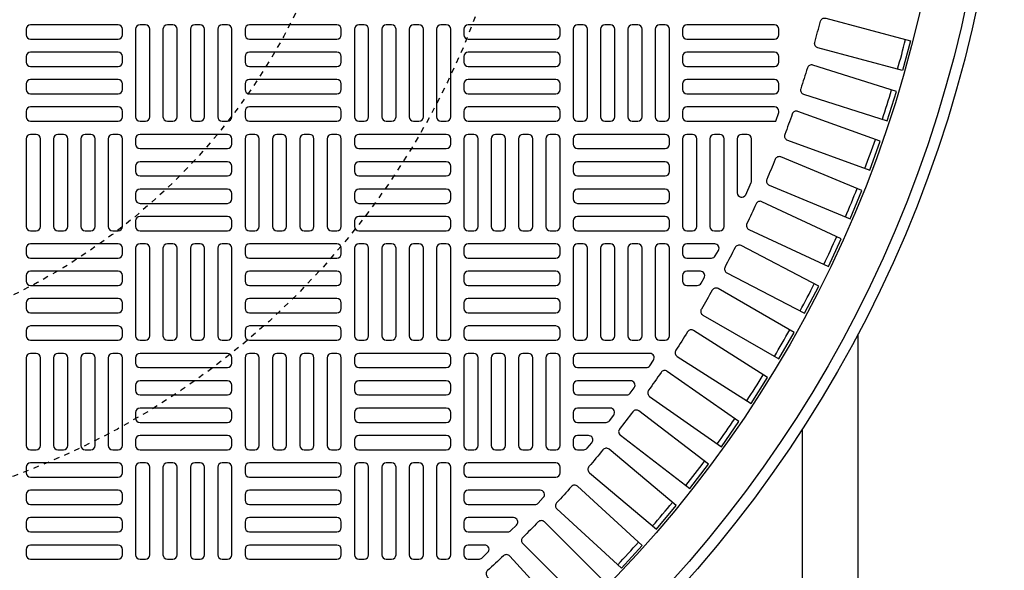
# Model space of a CAD drawing. Extents: x -169 to 6736, y -208 to 3022.
# Tile 424 of 656: x 1530 to 1548, y 1302 to 1312. Entities that reach past the tile are written whole.
import ezdxf

# ---------------------------------------------------------------- set-up
doc = ezdxf.new("R2010")
doc.units = 0
doc.header["$MEASUREMENT"] = 0
doc.linetypes.add('HIDDEN2', pattern=[0.28125, 0.1875, -0.09375])
doc.layers.get('DEFPOINTS').update_dxf_attribs({"linetype": 'CONTINUOUS'})
for name, color, linetype in [('TANK-MANHOLE-COVER-40', 2, 'CONTINUOUS'), ('TANK-MANHOLE-COVER-HATCH-40', 252, 'CONTINUOUS'), ('TANK-UST-RIB', 7, 'CONTINUOUS')]:
    doc.layers.add(name, color=color, linetype=linetype)

msp = doc.modelspace()

# ---------------------------------------------------------------- linework, layer by layer
at = {"layer": 'DEFPOINTS', "color": 8, "linetype": 'HIDDEN2', "ltscale": 0.125}
msp.add_circle((1524.86566, 1317.01762), 14, dxfattribs=at)
msp.add_circle((1524.86566, 1317.01762), 14, dxfattribs=at)
msp.add_circle((1524.86566, 1317.01762), 14, dxfattribs=at)
msp.add_circle((1524.86566, 1317.01762), 14, dxfattribs=at)
at = {"layer": 'DEFPOINTS', "color": 8, "linetype": 'HIDDEN2', "ltscale": 0.5}
msp.add_circle((1524.86566, 1317.01762), 11, dxfattribs=at)
msp.add_circle((1524.86566, 1317.01762), 11, dxfattribs=at)
msp.add_circle((1524.86566, 1317.01762), 11, dxfattribs=at)
msp.add_circle((1524.86566, 1317.01762), 11, dxfattribs=at)
at = {"layer": 'TANK-MANHOLE-COVER-40', "color": 4, "linetype": 'Continuous'}
msp.add_circle((1524.86489, 1317.01762), 22.63902, dxfattribs=at)
at = {"layer": 'TANK-MANHOLE-COVER-40', "color": 1, "linetype": 'Continuous'}
msp.add_circle((1524.86489, 1317.01762), 22.44094, dxfattribs=at)
at = {"layer": 'TANK-MANHOLE-COVER-40', "color": 2, "linetype": 'Continuous'}
msp.add_circle((1524.86489, 1317.01762), 21.65354, dxfattribs=at)
at = {"layer": 'TANK-MANHOLE-COVER-HATCH-40', "linetype": 'Continuous'}
for points in [[(1544.1952, 1312.04108, -0.41709369), (1544.29183, 1312.0975), (1545.81391, 1311.68966), (1545.67125, 1311.15726), (1544.14918, 1311.5651, -0.41709369), (1544.0937, 1311.66229, 0.00491171), (1544.1952, 1312.04108)], [(1543.95973, 1311.20264, -0.00491171), (1543.8418, 1310.82863, 0.41709369), (1543.89299, 1310.72912), (1545.39583, 1310.25528), (1545.56157, 1310.78095), (1544.05873, 1311.2548, 0.41709369), (1543.95973, 1311.20264)], [(1543.68791, 1310.37527, -0.00491171), (1543.55378, 1310.00676, 0.41709369), (1543.60058, 1309.90512), (1545.08132, 1309.36617), (1545.26983, 1309.88411), (1543.78909, 1310.42306, 0.41709369), (1543.68791, 1310.37527)], [(1542.95545, 1309.15733), (1542.95545, 1309.93101), (1542.95545, 1309.93101, 0.41421356), (1542.8767, 1310.00975), (1542.77828, 1310.00975), (1542.77828, 1310.00975, 0.41421356), (1542.69954, 1309.93101), (1542.69954, 1308.95721, 0.80700564), (1542.85, 1308.9247), (1542.94842, 1309.14183, 0.10680341), (1542.95545, 1309.17434)], [(1543.38026, 1309.56054, -0.00491171), (1543.23019, 1309.19824, 0.41709369), (1543.2725, 1309.09465), (1544.72832, 1308.49163), (1544.93925, 1309.00085), (1543.48343, 1309.60387, 0.41709369), (1543.38026, 1309.56054)], [(1543.03736, 1308.76001, -0.00491171), (1542.87163, 1308.4046, 0.41709369), (1542.90939, 1308.29926), (1544.33752, 1307.63331), (1544.57046, 1308.13285), (1543.14232, 1308.7988, 0.41709369), (1543.03736, 1308.76001)], [(1542.65987, 1307.9752, -0.00491171), (1542.4788, 1307.62735, 0.41709369), (1542.51192, 1307.52047), (1543.90965, 1306.79286), (1544.16415, 1307.28176), (1542.76643, 1308.00937, 0.41709369), (1542.65987, 1307.9752)], [(1542.24851, 1307.2076, -0.00491171), (1542.05243, 1306.86798, 0.41709369), (1542.08086, 1306.75975), (1543.44552, 1305.97187), (1543.72111, 1306.44921), (1542.35646, 1307.23709, 0.41709369), (1542.24851, 1307.2076)], [(1541.80406, 1306.45867, -0.00491171), (1541.59335, 1306.12793, 0.41709369), (1541.61704, 1306.01857), (1542.94603, 1305.17191), (1543.24218, 1305.63677), (1541.91319, 1306.48343, 0.41709369), (1541.80406, 1306.45867)], [(1541.32736, 1305.72985, -0.00491171), (1541.10243, 1305.40861, 0.41709369), (1541.12132, 1305.29832), (1542.41212, 1304.39449), (1542.72826, 1304.84599), (1541.43747, 1305.74982, 0.41709369), (1541.32736, 1305.72985)], [(1540.28092, 1304.338, -0.00491171), (1540.02885, 1304.03759, 0.41709369), (1540.03806, 1303.92607), (1541.24516, 1302.91319), (1541.59946, 1303.33542), (1540.39235, 1304.3483, 0.41709369), (1540.28092, 1304.338)], [(1539.11716, 1303.04266, -0.00491171), (1538.83986, 1302.76536, 0.41709369), (1538.83931, 1302.65346), (1539.95355, 1301.53922), (1540.34329, 1301.92897), (1539.22906, 1303.04321, 0.41709369), (1539.11716, 1303.04266)]]:
    msp.add_lwpolyline(points, format="xyb", dxfattribs=at)
at = {"layer": 'TANK-MANHOLE-COVER-HATCH-40', "linetype": 'Continuous', "flags": 128}
for points in [[(1531.63655, 1311.89951, 0.41421356), (1531.55781, 1311.97825), (1529.983, 1311.97825, 0.41421356), (1529.90426, 1311.89951), (1529.90426, 1311.80109, 0.41421356), (1529.983, 1311.72235), (1531.55781, 1311.72235, 0.41421356), (1531.63655, 1311.80109)], [(1531.95151, 1311.97825, 0.41421356), (1531.87277, 1311.89951), (1531.87277, 1310.32471, 0.41421356), (1531.95151, 1310.24597), (1532.04993, 1310.24597, 0.41421356), (1532.12867, 1310.32471), (1532.12867, 1311.89951, 0.41421356), (1532.04993, 1311.97825)], [(1532.44363, 1311.97825, 0.41421356), (1532.36489, 1311.89951), (1532.36489, 1310.32471, 0.41421356), (1532.44363, 1310.24597), (1532.54206, 1310.24597, 0.41421356), (1532.6208, 1310.32471), (1532.6208, 1311.89951, 0.41421356), (1532.54206, 1311.97825)], [(1532.93576, 1311.97825, 0.41421356), (1532.85702, 1311.89951), (1532.85702, 1310.32471, 0.41421356), (1532.93576, 1310.24597), (1533.03419, 1310.24597, 0.41421356), (1533.11293, 1310.32471), (1533.11293, 1311.89951, 0.41421356), (1533.03419, 1311.97825)], [(1533.42789, 1311.97825, 0.41421356), (1533.34915, 1311.89951), (1533.34915, 1310.32471, 0.41421356), (1533.42789, 1310.24597), (1533.52631, 1310.24597, 0.41421356), (1533.60505, 1310.32471), (1533.60505, 1311.89951, 0.41421356), (1533.52631, 1311.97825)], [(1535.57356, 1311.89951, 0.41421356), (1535.49482, 1311.97825), (1533.92001, 1311.97825, 0.41421356), (1533.84127, 1311.89951), (1533.84127, 1311.80109, 0.41421356), (1533.92001, 1311.72235), (1535.49482, 1311.72235, 0.41421356), (1535.57356, 1311.80109)], [(1535.88852, 1311.97825, 0.41421356), (1535.80978, 1311.89951), (1535.80978, 1310.32471, 0.41421356), (1535.88852, 1310.24597), (1535.98694, 1310.24597, 0.41421356), (1536.06568, 1310.32471), (1536.06568, 1311.89951, 0.41421356), (1535.98694, 1311.97825)], [(1536.38064, 1311.97825, 0.41421356), (1536.3019, 1311.89951), (1536.3019, 1310.32471, 0.41421356), (1536.38064, 1310.24597), (1536.47907, 1310.24597, 0.41421356), (1536.55781, 1310.32471), (1536.55781, 1311.89951, 0.41421356), (1536.47907, 1311.97825)], [(1536.87277, 1311.97825, 0.41421356), (1536.79403, 1311.89951), (1536.79403, 1310.32471, 0.41421356), (1536.87277, 1310.24597), (1536.97119, 1310.24597, 0.41421356), (1537.04993, 1310.32471), (1537.04993, 1311.89951, 0.41421356), (1536.97119, 1311.97825)], [(1537.36489, 1311.97825, 0.41421356), (1537.28615, 1311.89951), (1537.28615, 1310.32471, 0.41421356), (1537.36489, 1310.24597), (1537.46332, 1310.24597, 0.41421356), (1537.54206, 1310.32471), (1537.54206, 1311.89951, 0.41421356), (1537.46332, 1311.97825)], [(1539.51056, 1311.89951, 0.41421356), (1539.43182, 1311.97825), (1537.85702, 1311.97825, 0.41421356), (1537.77828, 1311.89951), (1537.77828, 1311.80109, 0.41421356), (1537.85702, 1311.72235), (1539.43182, 1311.72235, 0.41421356), (1539.51056, 1311.80109)], [(1539.82552, 1311.97825, 0.41421356), (1539.74678, 1311.89951), (1539.74678, 1310.32471, 0.41421356), (1539.82552, 1310.24597), (1539.92395, 1310.24597, 0.41421356), (1540.00269, 1310.32471), (1540.00269, 1311.89951, 0.41421356), (1539.92395, 1311.97825)], [(1540.31765, 1311.97825, 0.41421356), (1540.23891, 1311.89951), (1540.23891, 1310.32471, 0.41421356), (1540.31765, 1310.24597), (1540.41607, 1310.24597, 0.41421356), (1540.49482, 1310.32471), (1540.49482, 1311.89951, 0.41421356), (1540.41607, 1311.97825)], [(1540.80978, 1311.97825, 0.41421356), (1540.73104, 1311.89951), (1540.73104, 1310.32471, 0.41421356), (1540.80978, 1310.24597), (1540.9082, 1310.24597, 0.41421356), (1540.98694, 1310.32471), (1540.98694, 1311.89951, 0.41421356), (1540.9082, 1311.97825)], [(1541.3019, 1311.97825, 0.41421356), (1541.22316, 1311.89951), (1541.22316, 1310.32471, 0.41421356), (1541.3019, 1310.24597), (1541.40033, 1310.24597, 0.41421356), (1541.47907, 1310.32471), (1541.47907, 1311.89951, 0.41421356), (1541.40033, 1311.97825)], [(1531.63655, 1311.40739, 0.41421356), (1531.55781, 1311.48613), (1529.983, 1311.48613, 0.41421356), (1529.90426, 1311.40739), (1529.90426, 1311.30896, 0.41421356), (1529.983, 1311.23022), (1531.55781, 1311.23022, 0.41421356), (1531.63655, 1311.30896)], [(1535.57356, 1311.40739, 0.41421356), (1535.49482, 1311.48613), (1533.92001, 1311.48613, 0.41421356), (1533.84127, 1311.40739), (1533.84127, 1311.30896, 0.41421356), (1533.92001, 1311.23022), (1535.49482, 1311.23022, 0.41421356), (1535.57356, 1311.30896)], [(1539.51056, 1311.40739, 0.41421356), (1539.43182, 1311.48613), (1537.85702, 1311.48613, 0.41421356), (1537.77828, 1311.40739), (1537.77828, 1311.30896, 0.41421356), (1537.85702, 1311.23022), (1539.43182, 1311.23022, 0.41421356), (1539.51056, 1311.30896)], [(1531.63655, 1310.91526, 0.41421356), (1531.55781, 1310.994), (1529.983, 1310.994, 0.41421356), (1529.90426, 1310.91526), (1529.90426, 1310.81684, 0.41421356), (1529.983, 1310.7381), (1531.55781, 1310.7381, 0.41421356), (1531.63655, 1310.81684)], [(1535.57356, 1310.91526, 0.41421356), (1535.49482, 1310.994), (1533.92001, 1310.994, 0.41421356), (1533.84127, 1310.91526), (1533.84127, 1310.81684, 0.41421356), (1533.92001, 1310.7381), (1535.49482, 1310.7381, 0.41421356), (1535.57356, 1310.81684)], [(1539.51056, 1310.91526, 0.41421356), (1539.43182, 1310.994), (1537.85702, 1310.994, 0.41421356), (1537.77828, 1310.91526), (1537.77828, 1310.81684, 0.41421356), (1537.85702, 1310.7381), (1539.43182, 1310.7381, 0.41421356), (1539.51056, 1310.81684)], [(1531.63655, 1310.42314, 0.41421356), (1531.55781, 1310.50188), (1529.983, 1310.50188, 0.41421356), (1529.90426, 1310.42314), (1529.90426, 1310.32471, 0.41421356), (1529.983, 1310.24597), (1531.55781, 1310.24597, 0.41421356), (1531.63655, 1310.32471)], [(1535.57356, 1310.42314, 0.41421356), (1535.49482, 1310.50188), (1533.92001, 1310.50188, 0.41421356), (1533.84127, 1310.42314), (1533.84127, 1310.32471, 0.41421356), (1533.92001, 1310.24597), (1535.49482, 1310.24597, 0.41421356), (1535.57356, 1310.32471)], [(1539.51056, 1310.42314, 0.41421356), (1539.43182, 1310.50188), (1537.85702, 1310.50188, 0.41421356), (1537.77828, 1310.42314), (1537.77828, 1310.32471, 0.41421356), (1537.85702, 1310.24597), (1539.43182, 1310.24597, 0.41421356), (1539.51056, 1310.32471)], [(1529.983, 1310.00975, 0.41421356), (1529.90426, 1309.93101), (1529.90426, 1308.35621, 0.41421356), (1529.983, 1308.27747), (1530.08143, 1308.27747, 0.41421356), (1530.16017, 1308.35621), (1530.16017, 1309.93101, 0.41421356), (1530.08143, 1310.00975)], [(1530.47513, 1310.00975, 0.41421356), (1530.39639, 1309.93101), (1530.39639, 1308.35621, 0.41421356), (1530.47513, 1308.27747), (1530.57356, 1308.27747, 0.41421356), (1530.6523, 1308.35621), (1530.6523, 1309.93101, 0.41421356), (1530.57356, 1310.00975)], [(1530.96726, 1310.00975, 0.41421356), (1530.88852, 1309.93101), (1530.88852, 1308.35621, 0.41421356), (1530.96726, 1308.27747), (1531.06568, 1308.27747, 0.41421356), (1531.14442, 1308.35621), (1531.14442, 1309.93101, 0.41421356), (1531.06568, 1310.00975)], [(1531.45938, 1310.00975, 0.41421356), (1531.38064, 1309.93101), (1531.38064, 1308.35621, 0.41421356), (1531.45938, 1308.27747), (1531.55781, 1308.27747, 0.41421356), (1531.63655, 1308.35621), (1531.63655, 1309.93101, 0.41421356), (1531.55781, 1310.00975)], [(1531.87277, 1309.83258, 0.41421356), (1531.95151, 1309.75384), (1533.52631, 1309.75384, 0.41421356), (1533.60505, 1309.83258), (1533.60505, 1309.93101, 0.41421356), (1533.52631, 1310.00975), (1531.95151, 1310.00975, 0.41421356), (1531.87277, 1309.93101)], [(1533.92001, 1310.00975, 0.41421356), (1533.84127, 1309.93101), (1533.84127, 1308.35621, 0.41421356), (1533.92001, 1308.27747), (1534.01844, 1308.27747, 0.41421356), (1534.09718, 1308.35621), (1534.09718, 1309.93101, 0.41421356), (1534.01844, 1310.00975)], [(1534.41214, 1310.00975, 0.41421356), (1534.3334, 1309.93101), (1534.3334, 1308.35621, 0.41421356), (1534.41214, 1308.27747), (1534.51056, 1308.27747, 0.41421356), (1534.5893, 1308.35621), (1534.5893, 1309.93101, 0.41421356), (1534.51056, 1310.00975)], [(1534.90426, 1310.00975, 0.41421356), (1534.82552, 1309.93101), (1534.82552, 1308.35621, 0.41421356), (1534.90426, 1308.27747), (1535.00269, 1308.27747, 0.41421356), (1535.08143, 1308.35621), (1535.08143, 1309.93101, 0.41421356), (1535.00269, 1310.00975)], [(1535.39639, 1310.00975, 0.41421356), (1535.31765, 1309.93101), (1535.31765, 1308.35621, 0.41421356), (1535.39639, 1308.27747), (1535.49482, 1308.27747, 0.41421356), (1535.57356, 1308.35621), (1535.57356, 1309.93101, 0.41421356), (1535.49482, 1310.00975)], [(1535.80978, 1309.83258, 0.41421356), (1535.88852, 1309.75384), (1537.46332, 1309.75384, 0.41421356), (1537.54206, 1309.83258), (1537.54206, 1309.93101, 0.41421356), (1537.46332, 1310.00975), (1535.88852, 1310.00975, 0.41421356), (1535.80978, 1309.93101)], [(1537.85702, 1310.00975, 0.41421356), (1537.77828, 1309.93101), (1537.77828, 1308.35621, 0.41421356), (1537.85702, 1308.27747), (1537.95545, 1308.27747, 0.41421356), (1538.03419, 1308.35621), (1538.03419, 1309.93101, 0.41421356), (1537.95545, 1310.00975)], [(1538.34915, 1310.00975, 0.41421356), (1538.27041, 1309.93101), (1538.27041, 1308.35621, 0.41421356), (1538.34915, 1308.27747), (1538.44757, 1308.27747, 0.41421356), (1538.52631, 1308.35621), (1538.52631, 1309.93101, 0.41421356), (1538.44757, 1310.00975)], [(1538.84127, 1310.00975, 0.41421356), (1538.76253, 1309.93101), (1538.76253, 1308.35621, 0.41421356), (1538.84127, 1308.27747), (1538.9397, 1308.27747, 0.41421356), (1539.01844, 1308.35621), (1539.01844, 1309.93101, 0.41421356), (1538.9397, 1310.00975)], [(1539.3334, 1310.00975, 0.41421356), (1539.25466, 1309.93101), (1539.25466, 1308.35621, 0.41421356), (1539.3334, 1308.27747), (1539.43182, 1308.27747, 0.41421356), (1539.51056, 1308.35621), (1539.51056, 1309.93101, 0.41421356), (1539.43182, 1310.00975)], [(1539.74678, 1309.83258, 0.41421356), (1539.82552, 1309.75384), (1541.40033, 1309.75384, 0.41421356), (1541.47907, 1309.83258), (1541.47907, 1309.93101, 0.41421356), (1541.40033, 1310.00975), (1539.82552, 1310.00975, 0.41421356), (1539.74678, 1309.93101)], [(1531.87277, 1309.34046, 0.41421356), (1531.95151, 1309.26172), (1533.52631, 1309.26172, 0.41421356), (1533.60505, 1309.34046), (1533.60505, 1309.43888, 0.41421356), (1533.52631, 1309.51762), (1531.95151, 1309.51762, 0.41421356), (1531.87277, 1309.43888)], [(1535.80978, 1309.34046, 0.41421356), (1535.88852, 1309.26172), (1537.46332, 1309.26172, 0.41421356), (1537.54206, 1309.34046), (1537.54206, 1309.43888, 0.41421356), (1537.46332, 1309.51762), (1535.88852, 1309.51762, 0.41421356), (1535.80978, 1309.43888)], [(1539.74678, 1309.34046, 0.41421356), (1539.82552, 1309.26172), (1541.40033, 1309.26172, 0.41421356), (1541.47907, 1309.34046), (1541.47907, 1309.43888, 0.41421356), (1541.40033, 1309.51762), (1539.82552, 1309.51762, 0.41421356), (1539.74678, 1309.43888)], [(1531.87277, 1308.84833, 0.41421356), (1531.95151, 1308.76959), (1533.52631, 1308.76959, 0.41421356), (1533.60505, 1308.84833), (1533.60505, 1308.94676, 0.41421356), (1533.52631, 1309.0255), (1531.95151, 1309.0255, 0.41421356), (1531.87277, 1308.94676)], [(1535.80978, 1308.84833, 0.41421356), (1535.88852, 1308.76959), (1537.46332, 1308.76959, 0.41421356), (1537.54206, 1308.84833), (1537.54206, 1308.94676, 0.41421356), (1537.46332, 1309.0255), (1535.88852, 1309.0255, 0.41421356), (1535.80978, 1308.94676)], [(1539.74678, 1308.84833, 0.41421356), (1539.82552, 1308.76959), (1541.40033, 1308.76959, 0.41421356), (1541.47907, 1308.84833), (1541.47907, 1308.94676, 0.41421356), (1541.40033, 1309.0255), (1539.82552, 1309.0255, 0.41421356), (1539.74678, 1308.94676)], [(1531.87277, 1308.35621, 0.41421356), (1531.95151, 1308.27747), (1533.52631, 1308.27747, 0.41421356), (1533.60505, 1308.35621), (1533.60505, 1308.45463, 0.41421356), (1533.52631, 1308.53337), (1531.95151, 1308.53337, 0.41421356), (1531.87277, 1308.45463)], [(1535.80978, 1308.35621, 0.41421356), (1535.88852, 1308.27747), (1537.46332, 1308.27747, 0.41421356), (1537.54206, 1308.35621), (1537.54206, 1308.45463, 0.41421356), (1537.46332, 1308.53337), (1535.88852, 1308.53337, 0.41421356), (1535.80978, 1308.45463)], [(1539.74678, 1308.35621, 0.41421356), (1539.82552, 1308.27747), (1541.40033, 1308.27747, 0.41421356), (1541.47907, 1308.35621), (1541.47907, 1308.45463, 0.41421356), (1541.40033, 1308.53337), (1539.82552, 1308.53337, 0.41421356), (1539.74678, 1308.45463)], [(1531.63655, 1307.96251, 0.41421356), (1531.55781, 1308.04125), (1529.983, 1308.04125, 0.41421356), (1529.90426, 1307.96251), (1529.90426, 1307.86408, 0.41421356), (1529.983, 1307.78534), (1531.55781, 1307.78534, 0.41421356), (1531.63655, 1307.86408)], [(1531.95151, 1308.04125, 0.41421356), (1531.87277, 1307.96251), (1531.87277, 1306.3877, 0.41421356), (1531.95151, 1306.30896), (1532.04993, 1306.30896, 0.41421356), (1532.12867, 1306.3877), (1532.12867, 1307.96251, 0.41421356), (1532.04993, 1308.04125)], [(1532.44363, 1308.04125, 0.41421356), (1532.36489, 1307.96251), (1532.36489, 1306.3877, 0.41421356), (1532.44363, 1306.30896), (1532.54206, 1306.30896, 0.41421356), (1532.6208, 1306.3877), (1532.6208, 1307.96251, 0.41421356), (1532.54206, 1308.04125)], [(1532.93576, 1308.04125, 0.41421356), (1532.85702, 1307.96251), (1532.85702, 1306.3877, 0.41421356), (1532.93576, 1306.30896), (1533.03419, 1306.30896, 0.41421356), (1533.11293, 1306.3877), (1533.11293, 1307.96251, 0.41421356), (1533.03419, 1308.04125)], [(1533.42789, 1308.04125, 0.41421356), (1533.34915, 1307.96251), (1533.34915, 1306.3877, 0.41421356), (1533.42789, 1306.30896), (1533.52631, 1306.30896, 0.41421356), (1533.60505, 1306.3877), (1533.60505, 1307.96251, 0.41421356), (1533.52631, 1308.04125)], [(1535.57356, 1307.96251, 0.41421356), (1535.49482, 1308.04125), (1533.92001, 1308.04125, 0.41421356), (1533.84127, 1307.96251), (1533.84127, 1307.86408, 0.41421356), (1533.92001, 1307.78534), (1535.49482, 1307.78534, 0.41421356), (1535.57356, 1307.86408)], [(1535.88852, 1308.04125, 0.41421356), (1535.80978, 1307.96251), (1535.80978, 1306.3877, 0.41421356), (1535.88852, 1306.30896), (1535.98694, 1306.30896, 0.41421356), (1536.06568, 1306.3877), (1536.06568, 1307.96251, 0.41421356), (1535.98694, 1308.04125)], [(1536.38064, 1308.04125, 0.41421356), (1536.3019, 1307.96251), (1536.3019, 1306.3877, 0.41421356), (1536.38064, 1306.30896), (1536.47907, 1306.30896, 0.41421356), (1536.55781, 1306.3877), (1536.55781, 1307.96251, 0.41421356), (1536.47907, 1308.04125)], [(1536.87277, 1308.04125, 0.41421356), (1536.79403, 1307.96251), (1536.79403, 1306.3877, 0.41421356), (1536.87277, 1306.30896), (1536.97119, 1306.30896, 0.41421356), (1537.04993, 1306.3877), (1537.04993, 1307.96251, 0.41421356), (1536.97119, 1308.04125)], [(1537.36489, 1308.04125, 0.41421356), (1537.28615, 1307.96251), (1537.28615, 1306.3877, 0.41421356), (1537.36489, 1306.30896), (1537.46332, 1306.30896, 0.41421356), (1537.54206, 1306.3877), (1537.54206, 1307.96251, 0.41421356), (1537.46332, 1308.04125)], [(1539.51056, 1307.96251, 0.41421356), (1539.43182, 1308.04125), (1537.85702, 1308.04125, 0.41421356), (1537.77828, 1307.96251), (1537.77828, 1307.86408, 0.41421356), (1537.85702, 1307.78534), (1539.43182, 1307.78534, 0.41421356), (1539.51056, 1307.86408)], [(1539.82552, 1308.04125, 0.41421356), (1539.74678, 1307.96251), (1539.74678, 1306.3877, 0.41421356), (1539.82552, 1306.30896), (1539.92395, 1306.30896, 0.41421356), (1540.00269, 1306.3877), (1540.00269, 1307.96251, 0.41421356), (1539.92395, 1308.04125)], [(1540.31765, 1308.04125, 0.41421356), (1540.23891, 1307.96251), (1540.23891, 1306.3877, 0.41421356), (1540.31765, 1306.30896), (1540.41607, 1306.30896, 0.41421356), (1540.49482, 1306.3877), (1540.49482, 1307.96251, 0.41421356), (1540.41607, 1308.04125)], [(1540.80978, 1308.04125, 0.41421356), (1540.73104, 1307.96251), (1540.73104, 1306.3877, 0.41421356), (1540.80978, 1306.30896), (1540.9082, 1306.30896, 0.41421356), (1540.98694, 1306.3877), (1540.98694, 1307.96251, 0.41421356), (1540.9082, 1308.04125)], [(1541.3019, 1308.04125, 0.41421356), (1541.22316, 1307.96251), (1541.22316, 1306.3877, 0.41421356), (1541.3019, 1306.30896), (1541.40033, 1306.30896, 0.41421356), (1541.47907, 1306.3877), (1541.47907, 1307.96251, 0.41421356), (1541.40033, 1308.04125)], [(1531.63655, 1307.47038, 0.41421356), (1531.55781, 1307.54912), (1529.983, 1307.54912, 0.41421356), (1529.90426, 1307.47038), (1529.90426, 1307.37195, 0.41421356), (1529.983, 1307.29321), (1531.55781, 1307.29321, 0.41421356), (1531.63655, 1307.37195)], [(1535.57356, 1307.47038, 0.41421356), (1535.49482, 1307.54912), (1533.92001, 1307.54912, 0.41421356), (1533.84127, 1307.47038), (1533.84127, 1307.37195, 0.41421356), (1533.92001, 1307.29321), (1535.49482, 1307.29321, 0.41421356), (1535.57356, 1307.37195)], [(1539.51056, 1307.47038, 0.41421356), (1539.43182, 1307.54912), (1537.85702, 1307.54912, 0.41421356), (1537.77828, 1307.47038), (1537.77828, 1307.37195, 0.41421356), (1537.85702, 1307.29321), (1539.43182, 1307.29321, 0.41421356), (1539.51056, 1307.37195)], [(1531.63655, 1306.97825, 0.41421356), (1531.55781, 1307.05699), (1529.983, 1307.05699, 0.41421356), (1529.90426, 1306.97825), (1529.90426, 1306.87983, 0.41421356), (1529.983, 1306.80109), (1531.55781, 1306.80109, 0.41421356), (1531.63655, 1306.87983)], [(1535.57356, 1306.97825, 0.41421356), (1535.49482, 1307.05699), (1533.92001, 1307.05699, 0.41421356), (1533.84127, 1306.97825), (1533.84127, 1306.87983, 0.41421356), (1533.92001, 1306.80109), (1535.49482, 1306.80109, 0.41421356), (1535.57356, 1306.87983)], [(1539.51056, 1306.97825, 0.41421356), (1539.43182, 1307.05699), (1537.85702, 1307.05699, 0.41421356), (1537.77828, 1306.97825), (1537.77828, 1306.87983, 0.41421356), (1537.85702, 1306.80109), (1539.43182, 1306.80109, 0.41421356), (1539.51056, 1306.87983)], [(1531.63655, 1306.48613, 0.41421356), (1531.55781, 1306.56487), (1529.983, 1306.56487, 0.41421356), (1529.90426, 1306.48613), (1529.90426, 1306.3877, 0.41421356), (1529.983, 1306.30896), (1531.55781, 1306.30896, 0.41421356), (1531.63655, 1306.3877)], [(1535.57356, 1306.48613, 0.41421356), (1535.49482, 1306.56487), (1533.92001, 1306.56487, 0.41421356), (1533.84127, 1306.48613), (1533.84127, 1306.3877, 0.41421356), (1533.92001, 1306.30896), (1535.49482, 1306.30896, 0.41421356), (1535.57356, 1306.3877)], [(1539.51056, 1306.48613, 0.41421356), (1539.43182, 1306.56487), (1537.85702, 1306.56487, 0.41421356), (1537.77828, 1306.48613), (1537.77828, 1306.3877, 0.41421356), (1537.85702, 1306.30896), (1539.43182, 1306.30896, 0.41421356), (1539.51056, 1306.3877)], [(1529.983, 1306.07274, 0.41421356), (1529.90426, 1305.994), (1529.90426, 1304.4192, 0.41421356), (1529.983, 1304.34046), (1530.08143, 1304.34046, 0.41421356), (1530.16017, 1304.4192), (1530.16017, 1305.994, 0.41421356), (1530.08143, 1306.07274)], [(1530.47513, 1306.07274, 0.41421356), (1530.39639, 1305.994), (1530.39639, 1304.4192, 0.41421356), (1530.47513, 1304.34046), (1530.57356, 1304.34046, 0.41421356), (1530.6523, 1304.4192), (1530.6523, 1305.994, 0.41421356), (1530.57356, 1306.07274)], [(1530.96726, 1306.07274, 0.41421356), (1530.88852, 1305.994), (1530.88852, 1304.4192, 0.41421356), (1530.96726, 1304.34046), (1531.06568, 1304.34046, 0.41421356), (1531.14442, 1304.4192), (1531.14442, 1305.994, 0.41421356), (1531.06568, 1306.07274)], [(1531.45938, 1306.07274, 0.41421356), (1531.38064, 1305.994), (1531.38064, 1304.4192, 0.41421356), (1531.45938, 1304.34046), (1531.55781, 1304.34046, 0.41421356), (1531.63655, 1304.4192), (1531.63655, 1305.994, 0.41421356), (1531.55781, 1306.07274)], [(1531.87277, 1305.89558, 0.41421356), (1531.95151, 1305.81684), (1533.52631, 1305.81684, 0.41421356), (1533.60505, 1305.89558), (1533.60505, 1305.994, 0.41421356), (1533.52631, 1306.07274), (1531.95151, 1306.07274, 0.41421356), (1531.87277, 1305.994)], [(1533.92001, 1306.07274, 0.41421356), (1533.84127, 1305.994), (1533.84127, 1304.4192, 0.41421356), (1533.92001, 1304.34046), (1534.01844, 1304.34046, 0.41421356), (1534.09718, 1304.4192), (1534.09718, 1305.994, 0.41421356), (1534.01844, 1306.07274)], [(1534.41214, 1306.07274, 0.41421356), (1534.3334, 1305.994), (1534.3334, 1304.4192, 0.41421356), (1534.41214, 1304.34046), (1534.51056, 1304.34046, 0.41421356), (1534.5893, 1304.4192), (1534.5893, 1305.994, 0.41421356), (1534.51056, 1306.07274)], [(1534.90426, 1306.07274, 0.41421356), (1534.82552, 1305.994), (1534.82552, 1304.4192, 0.41421356), (1534.90426, 1304.34046), (1535.00269, 1304.34046, 0.41421356), (1535.08143, 1304.4192), (1535.08143, 1305.994, 0.41421356), (1535.00269, 1306.07274)], [(1535.39639, 1306.07274, 0.41421356), (1535.31765, 1305.994), (1535.31765, 1304.4192, 0.41421356), (1535.39639, 1304.34046), (1535.49482, 1304.34046, 0.41421356), (1535.57356, 1304.4192), (1535.57356, 1305.994, 0.41421356), (1535.49482, 1306.07274)], [(1535.80978, 1305.89558, 0.41421356), (1535.88852, 1305.81684), (1537.46332, 1305.81684, 0.41421356), (1537.54206, 1305.89558), (1537.54206, 1305.994, 0.41421356), (1537.46332, 1306.07274), (1535.88852, 1306.07274, 0.41421356), (1535.80978, 1305.994)], [(1537.85702, 1306.07274, 0.41421356), (1537.77828, 1305.994), (1537.77828, 1304.4192, 0.41421356), (1537.85702, 1304.34046), (1537.95545, 1304.34046, 0.41421356), (1538.03419, 1304.4192), (1538.03419, 1305.994, 0.41421356), (1537.95545, 1306.07274)], [(1538.34915, 1306.07274, 0.41421356), (1538.27041, 1305.994), (1538.27041, 1304.4192, 0.41421356), (1538.34915, 1304.34046), (1538.44757, 1304.34046, 0.41421356), (1538.52631, 1304.4192), (1538.52631, 1305.994, 0.41421356), (1538.44757, 1306.07274)], [(1538.84127, 1306.07274, 0.41421356), (1538.76253, 1305.994), (1538.76253, 1304.4192, 0.41421356), (1538.84127, 1304.34046), (1538.9397, 1304.34046, 0.41421356), (1539.01844, 1304.4192), (1539.01844, 1305.994, 0.41421356), (1538.9397, 1306.07274)], [(1539.3334, 1306.07274, 0.41421356), (1539.25466, 1305.994), (1539.25466, 1304.4192, 0.41421356), (1539.3334, 1304.34046), (1539.43182, 1304.34046, 0.41421356), (1539.51056, 1304.4192), (1539.51056, 1305.994, 0.41421356), (1539.43182, 1306.07274)], [(1531.87277, 1305.40345, 0.41421356), (1531.95151, 1305.32471), (1533.52631, 1305.32471, 0.41421356), (1533.60505, 1305.40345), (1533.60505, 1305.50188, 0.41421356), (1533.52631, 1305.58062), (1531.95151, 1305.58062, 0.41421356), (1531.87277, 1305.50188)], [(1535.80978, 1305.40345, 0.41421356), (1535.88852, 1305.32471), (1537.46332, 1305.32471, 0.41421356), (1537.54206, 1305.40345), (1537.54206, 1305.50188, 0.41421356), (1537.46332, 1305.58062), (1535.88852, 1305.58062, 0.41421356), (1535.80978, 1305.50188)], [(1531.87277, 1304.91132, 0.41421356), (1531.95151, 1304.83258), (1533.52631, 1304.83258, 0.41421356), (1533.60505, 1304.91132), (1533.60505, 1305.00975, 0.41421356), (1533.52631, 1305.08849), (1531.95151, 1305.08849, 0.41421356), (1531.87277, 1305.00975)], [(1535.80978, 1304.91132, 0.41421356), (1535.88852, 1304.83258), (1537.46332, 1304.83258, 0.41421356), (1537.54206, 1304.91132), (1537.54206, 1305.00975, 0.41421356), (1537.46332, 1305.08849), (1535.88852, 1305.08849, 0.41421356), (1535.80978, 1305.00975)], [(1531.87277, 1304.4192, 0.41421356), (1531.95151, 1304.34046), (1533.52631, 1304.34046, 0.41421356), (1533.60505, 1304.4192), (1533.60505, 1304.51762, 0.41421356), (1533.52631, 1304.59636), (1531.95151, 1304.59636, 0.41421356), (1531.87277, 1304.51762)], [(1535.80978, 1304.4192, 0.41421356), (1535.88852, 1304.34046), (1537.46332, 1304.34046, 0.41421356), (1537.54206, 1304.4192), (1537.54206, 1304.51762, 0.41421356), (1537.46332, 1304.59636), (1535.88852, 1304.59636, 0.41421356), (1535.80978, 1304.51762)], [(1531.63655, 1304.0255, 0.41421356), (1531.55781, 1304.10424), (1529.983, 1304.10424, 0.41421356), (1529.90426, 1304.0255), (1529.90426, 1303.92707, 0.41421356), (1529.983, 1303.84833), (1531.55781, 1303.84833, 0.41421356), (1531.63655, 1303.92707)], [(1531.95151, 1304.10424, 0.41421356), (1531.87277, 1304.0255), (1531.87277, 1302.45069, 0.41421356), (1531.95151, 1302.37195), (1532.04993, 1302.37195, 0.41421356), (1532.12867, 1302.45069), (1532.12867, 1304.0255, 0.41421356), (1532.04993, 1304.10424)], [(1532.44363, 1304.10424, 0.41421356), (1532.36489, 1304.0255), (1532.36489, 1302.45069, 0.41421356), (1532.44363, 1302.37195), (1532.54206, 1302.37195, 0.41421356), (1532.6208, 1302.45069), (1532.6208, 1304.0255, 0.41421356), (1532.54206, 1304.10424)], [(1532.93576, 1304.10424, 0.41421356), (1532.85702, 1304.0255), (1532.85702, 1302.45069, 0.41421356), (1532.93576, 1302.37195), (1533.03419, 1302.37195, 0.41421356), (1533.11293, 1302.45069), (1533.11293, 1304.0255, 0.41421356), (1533.03419, 1304.10424)], [(1533.42789, 1304.10424, 0.41421356), (1533.34915, 1304.0255), (1533.34915, 1302.45069, 0.41421356), (1533.42789, 1302.37195), (1533.52631, 1302.37195, 0.41421356), (1533.60505, 1302.45069), (1533.60505, 1304.0255, 0.41421356), (1533.52631, 1304.10424)], [(1535.57356, 1304.0255, 0.41421356), (1535.49482, 1304.10424), (1533.92001, 1304.10424, 0.41421356), (1533.84127, 1304.0255), (1533.84127, 1303.92707, 0.41421356), (1533.92001, 1303.84833), (1535.49482, 1303.84833, 0.41421356), (1535.57356, 1303.92707)], [(1535.88852, 1304.10424, 0.41421356), (1535.80978, 1304.0255), (1535.80978, 1302.45069, 0.41421356), (1535.88852, 1302.37195), (1535.98694, 1302.37195, 0.41421356), (1536.06568, 1302.45069), (1536.06568, 1304.0255, 0.41421356), (1535.98694, 1304.10424)], [(1536.38064, 1304.10424, 0.41421356), (1536.3019, 1304.0255), (1536.3019, 1302.45069, 0.41421356), (1536.38064, 1302.37195), (1536.47907, 1302.37195, 0.41421356), (1536.55781, 1302.45069), (1536.55781, 1304.0255, 0.41421356), (1536.47907, 1304.10424)], [(1536.87277, 1304.10424, 0.41421356), (1536.79403, 1304.0255), (1536.79403, 1302.45069, 0.41421356), (1536.87277, 1302.37195), (1536.97119, 1302.37195, 0.41421356), (1537.04993, 1302.45069), (1537.04993, 1304.0255, 0.41421356), (1536.97119, 1304.10424)], [(1537.36489, 1304.10424, 0.41421356), (1537.28615, 1304.0255), (1537.28615, 1302.45069, 0.41421356), (1537.36489, 1302.37195), (1537.46332, 1302.37195, 0.41421356), (1537.54206, 1302.45069), (1537.54206, 1304.0255, 0.41421356), (1537.46332, 1304.10424)], [(1531.63655, 1303.53337, 0.41421356), (1531.55781, 1303.61211), (1529.983, 1303.61211, 0.41421356), (1529.90426, 1303.53337), (1529.90426, 1303.43495, 0.41421356), (1529.983, 1303.35621), (1531.55781, 1303.35621, 0.41421356), (1531.63655, 1303.43495)], [(1535.57356, 1303.53337, 0.41421356), (1535.49482, 1303.61211), (1533.92001, 1303.61211, 0.41421356), (1533.84127, 1303.53337), (1533.84127, 1303.43495, 0.41421356), (1533.92001, 1303.35621), (1535.49482, 1303.35621, 0.41421356), (1535.57356, 1303.43495)], [(1531.63655, 1303.04125, 0.41421356), (1531.55781, 1303.11999), (1529.983, 1303.11999, 0.41421356), (1529.90426, 1303.04125), (1529.90426, 1302.94282, 0.41421356), (1529.983, 1302.86408), (1531.55781, 1302.86408, 0.41421356), (1531.63655, 1302.94282)], [(1535.57356, 1303.04125, 0.41421356), (1535.49482, 1303.11999), (1533.92001, 1303.11999, 0.41421356), (1533.84127, 1303.04125), (1533.84127, 1302.94282, 0.41421356), (1533.92001, 1302.86408), (1535.49482, 1302.86408, 0.41421356), (1535.57356, 1302.94282)], [(1531.63655, 1302.54912, 0.41421356), (1531.55781, 1302.62786), (1529.983, 1302.62786, 0.41421356), (1529.90426, 1302.54912), (1529.90426, 1302.45069, 0.41421356), (1529.983, 1302.37195), (1531.55781, 1302.37195, 0.41421356), (1531.63655, 1302.45069)], [(1535.57356, 1302.54912, 0.41421356), (1535.49482, 1302.62786), (1533.92001, 1302.62786, 0.41421356), (1533.84127, 1302.54912), (1533.84127, 1302.45069, 0.41421356), (1533.92001, 1302.37195), (1535.49482, 1302.37195, 0.41421356), (1535.57356, 1302.45069)]]:
    msp.add_lwpolyline(points, format="xyb", close=True, dxfattribs=at)
at = {"layer": 'TANK-MANHOLE-COVER-HATCH-40', "linetype": 'Continuous'}
for points in [[(1543.44757, 1311.89951, 0.41421356), (1543.36883, 1311.97825), (1541.79403, 1311.97825, 0.41421356), (1541.71529, 1311.89951), (1541.71529, 1311.80109, 0.41421356), (1541.79403, 1311.72235), (1543.36883, 1311.72235, 0.41421356), (1543.44757, 1311.80109)], [(1543.44757, 1311.40739, 0.41421356), (1543.36883, 1311.48613), (1541.79403, 1311.48613, 0.41421356), (1541.71529, 1311.40739), (1541.71529, 1311.30896, 0.41421356), (1541.79403, 1311.23022), (1543.36883, 1311.23022, 0.41421356), (1543.44757, 1311.30896)], [(1543.44757, 1310.91526, 0.41421356), (1543.36883, 1310.994), (1541.79403, 1310.994, 0.41421356), (1541.71529, 1310.91526), (1541.71529, 1310.81684, 0.41421356), (1541.79403, 1310.7381), (1543.36883, 1310.7381, 0.41421356), (1543.44757, 1310.81684)], [(1543.44757, 1310.40427), (1543.44757, 1310.42314, 0.41421356), (1543.36883, 1310.50188), (1541.79403, 1310.50188, 0.41421356), (1541.71529, 1310.42314), (1541.71529, 1310.32471, 0.41421356), (1541.79403, 1310.24597), (1543.36883, 1310.24597, 0.07385003), (1543.39171, 1310.24937)], [(1541.79403, 1310.00975, 0.41421356), (1541.71529, 1309.93101), (1541.71529, 1308.35621, 0.41421356), (1541.79403, 1308.27747), (1541.89245, 1308.27747, 0.41421356), (1541.97119, 1308.35621), (1541.97119, 1309.93101, 0.41421356), (1541.89245, 1310.00975)], [(1542.28615, 1310.00975, 0.41421356), (1542.20741, 1309.93101), (1542.20741, 1308.35621, 0.41421356), (1542.28615, 1308.27747), (1542.38458, 1308.27747, 0.41421356), (1542.46332, 1308.35621), (1542.46332, 1309.93101, 0.41421356), (1542.38458, 1310.00975)], [(1541.79403, 1307.78534), (1542.2352, 1307.78534, 0.26794919), (1542.30339, 1307.82471), (1542.36022, 1307.92314, 0.57735027), (1542.29202, 1308.04125), (1541.79403, 1308.04125), (1541.79403, 1308.04125, 0.41421356), (1541.71529, 1307.96251), (1541.71529, 1307.86408), (1541.71529, 1307.86408, 0.41421356)], [(1541.79403, 1307.29321), (1541.97928, 1307.29321, 0.27209959), (1542.04807, 1307.33364), (1542.10288, 1307.43207, 0.57220395), (1542.03409, 1307.54912), (1541.79403, 1307.54912), (1541.79403, 1307.54912, 0.41421356), (1541.71529, 1307.47038), (1541.71529, 1307.37195), (1541.71529, 1307.37195, 0.41421356)], [(1539.82552, 1305.81684), (1541.05876, 1305.81684, 0.24862232), (1541.12392, 1305.85137), (1541.19069, 1305.9498, 0.60176538), (1541.12553, 1306.07274), (1539.82552, 1306.07274), (1539.82552, 1306.07274, 0.41421356), (1539.74678, 1305.994), (1539.74678, 1305.89558), (1539.74678, 1305.89558, 0.41421356)], [(1539.82552, 1305.32471), (1540.70952, 1305.32471, 0.24054885), (1540.77331, 1305.35728), (1540.84455, 1305.45571, 0.61218964), (1540.78077, 1305.58062), (1539.82552, 1305.58062), (1539.82552, 1305.58062, 0.41421356), (1539.74678, 1305.50188), (1539.74678, 1305.40345), (1539.74678, 1305.40345, 0.41421356)], [(1539.82552, 1304.83258), (1540.33677, 1304.83258, 0.23232365), (1540.39908, 1304.86319), (1540.47511, 1304.96162, 0.62295027), (1540.4128, 1305.08849), (1539.82552, 1305.08849), (1539.82552, 1305.08849, 0.41421356), (1539.74678, 1305.00975), (1539.74678, 1304.91132), (1539.74678, 1304.91132, 0.41421356)], [(1540.8197, 1305.023, -0.00491946), (1540.5806, 1304.71139, 0.41709369), (1540.59466, 1304.60038), (1541.8448, 1303.64111), (1542.18034, 1304.07839), (1540.9297, 1305.03804, 0.41710279)], [(1539.74678, 1304.51762), (1539.74678, 1304.4192), (1539.74678, 1304.4192, 0.41421356), (1539.82552, 1304.34046), (1539.93875, 1304.34046, 0.2239262), (1539.9995, 1304.3691), (1540.08067, 1304.46753, 0.63408546), (1540.01992, 1304.59636), (1539.82552, 1304.59636), (1539.82552, 1304.59636, 0.41421356)], [(1537.85702, 1303.84833), (1539.43182, 1303.84833, 0.41421356), (1539.51056, 1303.92707), (1539.51056, 1304.0255, 0.41421356), (1539.43182, 1304.10424), (1537.85702, 1304.10424, 0.41421356), (1537.77828, 1304.0255), (1537.77828, 1303.92707, 0.41421356)], [(1539.45257, 1303.27669), (1540.61435, 1302.21211), (1540.98672, 1302.61849), (1539.82494, 1303.68306, 0.41709369), (1539.71317, 1303.67763, -0.00491171), (1539.44824, 1303.38851, 0.41709369)], [(1537.85702, 1303.35621), (1539.05829, 1303.35621, 0.20651443), (1539.11557, 1303.38092), (1539.20841, 1303.47934, 0.6576677), (1539.15113, 1303.61211), (1537.85702, 1303.61211), (1537.85702, 1303.61211, 0.41421356), (1537.77828, 1303.53337), (1537.77828, 1303.43495), (1537.77828, 1303.43495, 0.41421356)], [(1537.85702, 1302.86408), (1538.57043, 1302.86408, 0.19743793), (1538.62579, 1302.88683), (1538.72534, 1302.98525, 0.67023271), (1538.66998, 1303.11999), (1537.85702, 1303.11999), (1537.85702, 1303.11999, 0.41421356), (1537.77828, 1303.04125), (1537.77828, 1302.94282), (1537.77828, 1302.94282, 0.41421356)], [(1537.85702, 1302.37195), (1538.04618, 1302.37195, 0.1880618), (1538.09948, 1302.39274), (1538.20651, 1302.49116, 0.68341411), (1538.15321, 1302.62786), (1537.85702, 1302.62786), (1537.85702, 1302.62786, 0.41421356), (1537.77828, 1302.54912), (1537.77828, 1302.45069), (1537.77828, 1302.45069, 0.41421356)], [(1538.19946, 1302.05758), (1539.26403, 1300.8958), (1539.6704, 1301.26817), (1538.60583, 1302.42995, 0.41709369), (1538.49401, 1302.43428, -0.00491171), (1538.20489, 1302.16935, 0.41709369)]]:
    msp.add_lwpolyline(points, format="xyb", close=True, dxfattribs=at)
for start, end in [(344.266426, 345.733574), (341.766426, 343.233574), (339.266426, 340.733574), (336.766426, 338.233574), (334.266426, 335.733574), (331.766426, 333.233574), (329.266426, 330.733574), (326.766426, 328.233574), (324.266426, 325.733574), (321.766426, 323.233574), (319.266426, 320.733574), (316.766426, 318.233574)]:
    msp.add_arc((1524.86489, 1317.01762), 21.52559, start, end, dxfattribs=at)
at = {"layer": 'TANK-UST-RIB'}
for p, q in [((1544.87201, 1256.01839), (1544.87201, 1306.42326)), ((1543.87201, 1254.01839), (1543.87201, 1304.71906))]:
    msp.add_line(p, q, dxfattribs=at)

doc.saveas('drawing.dxf')
